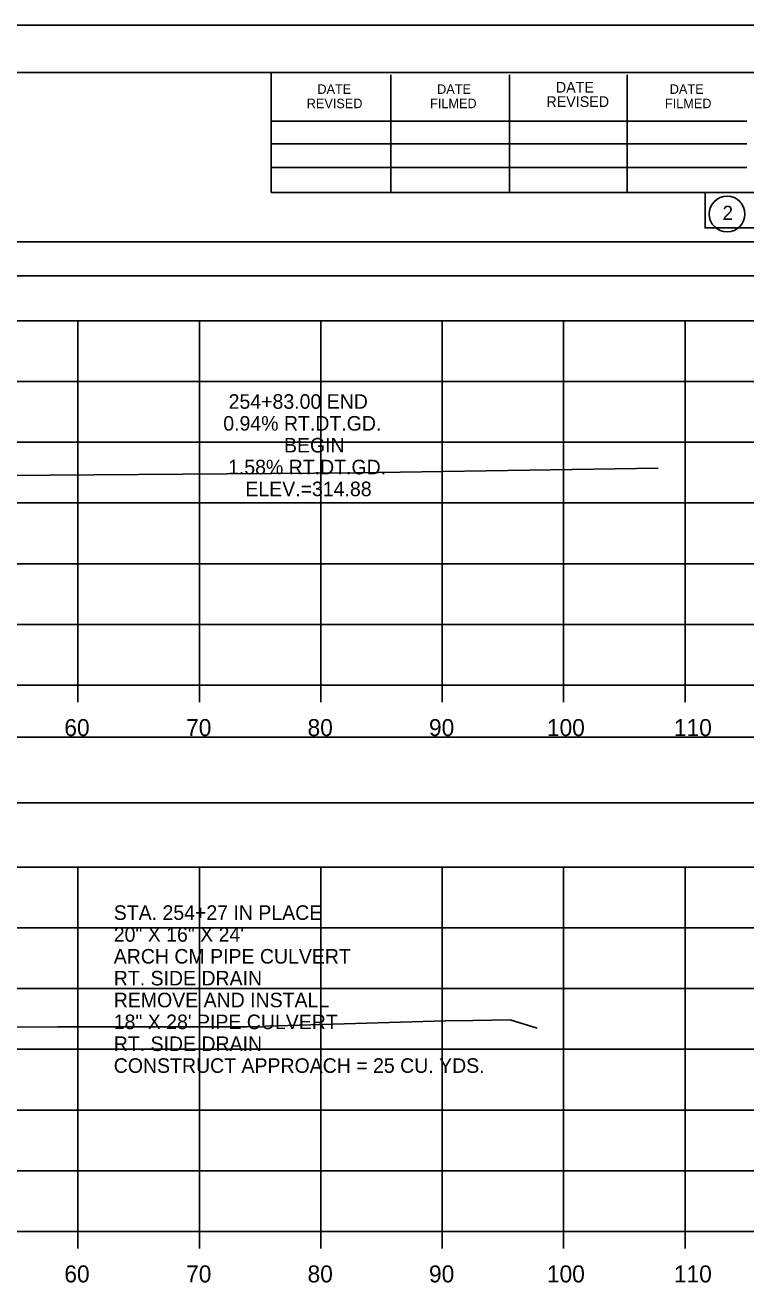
# Model space of a CAD drawing. Extents: x 1376273 to 1384221, y 378927 to 384592.
# Drawn here: x 1380613.5 to 1380672.8, y 381714.9 to 381818.5 of the extents above; entities that cross this region are included whole.
import ezdxf

# ---------------------------------------------------------------- set-up
doc = ezdxf.new("R2010")
doc.units = 0
for name, color, linetype in [('R_Axis', 7, 'Continuous'), ('R_Axis Annot', 7, 'Continuous'), ('R_Border', 7, 'Continuous'), ('R_Exist Surface', 7, 'Continuous'), ('R_Grid', 7, 'Continuous'), ('R_No Plot', 7, 'Continuous'), ('R_Xsect Elev', 7, 'Continuous')]:
    doc.layers.add(name, color=color, linetype=linetype)

msp = doc.modelspace()

# ---------------------------------------------------------------- linework, layer by layer
at = {"layer": 'R_Axis'}
for p, q in [((1380407.84, 381764.18), (1380707.84, 381764.18)), ((1380617.84, 381762.78), (1380617.84, 381764.18)), ((1380627.84, 381762.78), (1380627.84, 381764.18)), ((1380637.84, 381762.78), (1380637.84, 381764.18)), ((1380647.84, 381762.78), (1380647.84, 381764.18)), ((1380657.84, 381762.78), (1380657.84, 381764.18)), ((1380667.84, 381762.78), (1380667.84, 381764.18)), ((1380407.84, 381719.18), (1380707.84, 381719.18)), ((1380617.84, 381717.78), (1380617.84, 381719.18)), ((1380627.84, 381717.78), (1380627.84, 381719.18)), ((1380637.84, 381717.78), (1380637.84, 381719.18)), ((1380647.84, 381717.78), (1380647.84, 381719.18)), ((1380657.84, 381717.78), (1380657.84, 381719.18)), ((1380667.84, 381717.78), (1380667.84, 381719.18))]:
    msp.add_line(p, q, dxfattribs=at)
at = {"layer": 'R_Axis Annot'}
for points in [[(1380407.51, 381797.88), (1380709.31, 381797.88), (1380709.31, 381800.7), (1380407.51, 381800.7)], [(1380406.99, 381754.49), (1380708.68, 381754.49), (1380708.68, 381759.9), (1380406.99, 381759.9)]]:
    msp.add_lwpolyline(points, close=True, dxfattribs=at)
at = {"layer": 'R_Border'}
for p, q in [((1380399.84, 381814.64), (1380716.02, 381814.64)), ((1380633.76, 381804.76), (1380633.76, 381814.64)), ((1380643.62, 381804.76), (1380643.62, 381814.44)), ((1380653.38, 381804.76), (1380653.38, 381814.44)), ((1380663.06, 381804.76), (1380663.06, 381814.44)), ((1380633.76, 381810.62), (1380672.92, 381810.62)), ((1380633.76, 381808.76), (1380672.92, 381808.76)), ((1380633.76, 381804.76), (1380633.76, 381806.82)), ((1380633.76, 381806.82), (1380672.92, 381806.82)), ((1380716.02, 381804.76), (1380633.76, 381804.76))]:
    msp.add_line(p, q, dxfattribs=at)
msp.add_circle((1380671.3, 381802.98), 1.47, dxfattribs=at)
at = {"layer": 'R_Exist Surface'}
for points in [[(1380608.17, 381781.43), (1380633.79, 381781.62), (1380640.84, 381781.67), (1380665.61, 381782.04)], [(1380604.82, 381735.98), (1380616.18, 381736.04), (1380628.07, 381736.02), (1380631.78, 381736.04), (1380632.61, 381736.06), (1380632.92, 381736), (1380633.29, 381736.08), (1380648.12, 381736.53), (1380650.35, 381736.56), (1380653.43, 381736.61), (1380655.65, 381735.93)]]:
    msp.add_lwpolyline(points, dxfattribs=at)
at = {"layer": 'R_Grid'}
for p, q in [((1380407.84, 381794.18), (1380707.84, 381794.18)), ((1380617.84, 381764.18), (1380617.84, 381794.18)), ((1380627.84, 381764.18), (1380627.84, 381794.18)), ((1380637.84, 381764.18), (1380637.84, 381794.18)), ((1380647.84, 381764.18), (1380647.84, 381794.18)), ((1380657.84, 381764.18), (1380657.84, 381794.18)), ((1380667.84, 381764.18), (1380667.84, 381794.18)), ((1380407.84, 381789.18), (1380707.84, 381789.18)), ((1380407.84, 381784.18), (1380707.84, 381784.18)), ((1380407.84, 381779.18), (1380707.84, 381779.18)), ((1380407.84, 381774.18), (1380707.84, 381774.18)), ((1380407.84, 381769.18), (1380707.84, 381769.18)), ((1380407.84, 381764.18), (1380707.84, 381764.18)), ((1380407.84, 381749.18), (1380707.84, 381749.18)), ((1380617.84, 381719.18), (1380617.84, 381749.18)), ((1380627.84, 381719.18), (1380627.84, 381749.18)), ((1380637.84, 381719.18), (1380637.84, 381749.18)), ((1380647.84, 381719.18), (1380647.84, 381749.18)), ((1380657.84, 381719.18), (1380657.84, 381749.18)), ((1380667.84, 381719.18), (1380667.84, 381749.18)), ((1380407.84, 381744.18), (1380707.84, 381744.18)), ((1380407.84, 381739.18), (1380707.84, 381739.18)), ((1380407.84, 381734.18), (1380707.84, 381734.18)), ((1380407.84, 381729.18), (1380707.84, 381729.18)), ((1380407.84, 381724.18), (1380707.84, 381724.18)), ((1380407.84, 381719.18), (1380707.84, 381719.18))]:
    msp.add_line(p, q, dxfattribs=at)
at = {"layer": 'R_No Plot'}
msp.add_line((1380387.44, 381818.54), (1380720.77, 381818.54), dxfattribs=at)
for points in [[(1380387.43, 381818.54), (1380720.77, 381818.54), (1380720.77, 381605.2), (1380387.43, 381605.2)], [(1380633.76, 381814.64), (1380633.76, 381804.76), (1380669.49, 381804.76), (1380669.49, 381801.84), (1380692.69, 381801.84), (1380692.69, 381777.51), (1380716.02, 381777.51), (1380716.02, 381609.18), (1380399.84, 381609.18), (1380399.84, 381814.64)]]:
    msp.add_lwpolyline(points, close=True, dxfattribs=at)

# ---------------------------------------------------------------- texts
at = {"layer": 'R_Axis Annot'}
for s, height, p in [('60', 1.4, (1380616.72, 381759.98)), ('70', 1.4, (1380626.75, 381759.98)), ('80', 1.4, (1380636.75, 381759.98)), ('90', 1.4, (1380646.75, 381759.98)), ('100', 1.4, (1380656.46, 381759.98)), ('110', 1.4, (1380666.92, 381759.98)), ('STA. 254+27 IN PLACE', 1.2, (1380620.79, 381744.84)), ('20" X 16" X 24\'', 1.2, (1380620.79, 381743.04)), ('ARCH CM PIPE CULVERT', 1.2, (1380620.79, 381741.24)), ('RT. SIDE DRAIN', 1.2, (1380620.79, 381739.44)), ('REMOVE AND INSTALL', 1.2, (1380620.79, 381737.64)), ('18" X 28\' PIPE CULVERT', 1.2, (1380620.79, 381735.84)), ('RT. SIDE DRAIN', 1.2, (1380620.79, 381734.04)), ('CONSTRUCT APPROACH = 25 CU. YDS.', 1.2, (1380620.79, 381732.24)), ('60', 1.4, (1380616.72, 381714.98)), ('70', 1.4, (1380626.75, 381714.98)), ('80', 1.4, (1380636.75, 381714.98)), ('90', 1.4, (1380646.75, 381714.98)), ('100', 1.4, (1380656.46, 381714.98)), ('110', 1.4, (1380666.92, 381714.98))]:
    msp.add_text(s, height=height, dxfattribs=at).set_placement(p)
at = {"layer": 'R_Border'}
for s, height, p in [('DATE', 0.879, (1380657.2, 381812.98)), ('DATE', 0.782, (1380637.56, 381812.88)), ('DATE', 0.782, (1380647.42, 381812.88)), ('DATE', 0.782, (1380666.58, 381812.88)), ('REVISED', 0.782, (1380636.68, 381811.7)), ('FILMED', 0.782, (1380646.84, 381811.7)), ('REVISED', 0.879, (1380656.42, 381811.8)), ('FILMED', 0.782, (1380666.18, 381811.7)), ('2', 1.17, (1380670.92, 381802.49))]:
    msp.add_text(s, height=height, rotation=360, dxfattribs=at).set_placement(p)
at = {"layer": 'R_Xsect Elev'}
for s, p in [('254+83.00 END', (1380630.25, 381786.94)), ('0.94% RT.DT.GD.', (1380629.81, 381785.14)), ('BEGIN', (1380634.81, 381783.34)), ('1.58% RT.DT.GD.', (1380630.2, 381781.54)), ('ELEV.=314.88', (1380631.63, 381779.74))]:
    msp.add_text(s, height=1.2, rotation=360, dxfattribs=at).set_placement(p)

doc.saveas('drawing.dxf')
